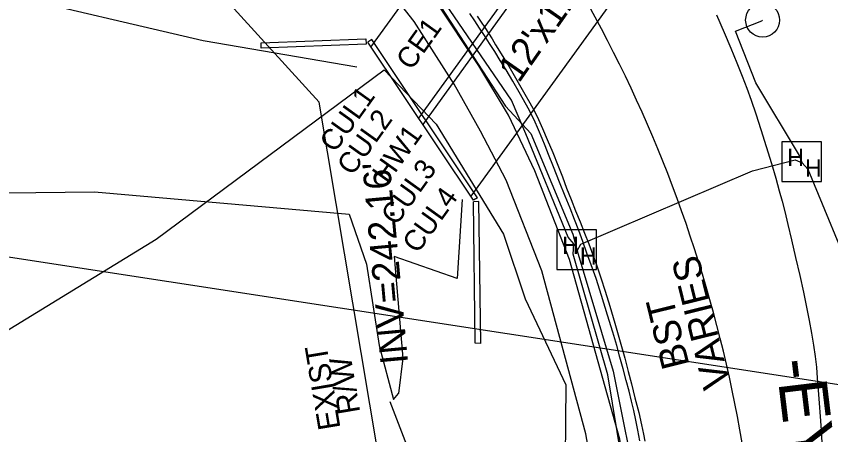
# Model space of a CAD drawing. Extents: x 2100323 to 2109811, y 740376 to 749755.
# Drawn here: x 2106268.4 to 2106386.5, y 744661.3 to 744721.9 of the extents above; entities that cross this region are included whole.
import ezdxf

# ---------------------------------------------------------------- set-up
doc = ezdxf.new("R2010")
doc.units = 0
for name, color, linetype in [('Exist Horizontal Alignment', 7, 'Continuous'), ('Exist Horizontal Alignment Direction Label', 7, 'Continuous'), ('Exist Horizontal Baseline Alignment Station Label', 7, 'Continuous'), ('Exist Hydro Jurisdictional Stream or Body of Water', 7, 'Continuous'), ('Exist Right of Way Line', 7, 'Continuous'), ('Exist Right of Way Line Text', 7, 'Continuous'), ('Exist Roads Curbs', 7, 'Continuous'), ('Exist Roads EOP', 7, 'Continuous'), ('Exist Roads EOP Other', 7, 'Continuous'), ('Exist Roads EOP Text', 7, 'Continuous'), ('Exist Structure Major Box Culvert or Tunnel Topo', 7, 'Continuous'), ('Exist Structure Major Box Culvert or Tunnel Topo Text', 7, 'Continuous'), ('Exist Structure Major Deck Tunnel Box Culvert Text', 7, 'Continuous'), ('Exist Structure Minor Head and End Wall', 7, 'Continuous'), ('Exist Structure Minor Pipes RCP 42 Inch', 7, 'Continuous'), ('Exist Structure Minor Pipes RCP 42 Inch Invert', 7, 'Continuous'), ('Exist Utilities Other Pole CELL', 7, 'Continuous'), ('Exist Utilities Power Hand Hole CELL', 7, 'Continuous'), ('Exist Utilities Power UG Cable SUE LOS B', 7, 'Continuous'), ('Exist Vegetation Woods Line', 7, 'Continuous')]:
    doc.layers.add(name, color=color, linetype=linetype)

msp = doc.modelspace()

# ---------------------------------------------------------------- linework, layer by layer
at = {"layer": 'Exist Horizontal Alignment'}
msp.add_arc((2106176.51, 744626.5), 200, 6.8837, 42.3232, dxfattribs=at)
at = {"layer": 'Exist Horizontal Baseline Alignment Station Label'}
msp.add_line((2106393.36, 744667.66), (2106260.9, 744687.98), dxfattribs=at)
at = {"layer": 'Exist Hydro Jurisdictional Stream or Body of Water'}
for points in [[(2106222.41, 744736.49), (2106243.45, 744736.1), (2106253.29, 744737.17), (2106265.63, 744725.41), (2106295.5, 744718.44), (2106317.79, 744714.62)], [(2106030.1, 744106.77), (2106027.73, 744129.83), (2106036, 744152.88), (2106042.3, 744180.57), (2106060.6, 744208.66), (2106076.18, 744238.92), (2106081.11, 744272.38), (2106091.39, 744311.78), (2106106.89, 744347.11), (2106118.8, 744388.83), (2106127.73, 744420.18), (2106142.46, 744461.1), (2106152.25, 744501.38), (2106165.08, 744534.89), (2106176.36, 744571.43), (2106188.36, 744585.82), (2106200.06, 744603.31), (2106217.97, 744626.57), (2106232.02, 744654.16), (2106243.56, 744681.01), (2106258.45, 744696.26), (2106279.76, 744696.48)], [(2106279.76, 744696.48), (2106316.69, 744693.23), (2106319.19, 744686.01), (2106321, 744674.23), (2106323.08, 744666.41), (2106323.81, 744667.26)], [(2106333.07, 744695.36), (2106332.32, 744683.95), (2106323.18, 744687.11), (2106324.46, 744672.37), (2106323.81, 744667.26)]]:
    msp.add_lwpolyline(points, dxfattribs=at)
at = {"layer": 'Exist Right of Way Line'}
for p in [(2106267.51, 744758.69), (2106331.11, 744597.62)]:
    msp.add_line(p, (2106312.31, 744709.49), dxfattribs=at)
at = {"layer": 'Exist Roads Curbs'}
msp.add_lwpolyline([(2106358.81, 744660.39), (2106358.53, 744661.94), (2106358.23, 744663.39), (2106357.93, 744664.8), (2106357.6, 744666.17), (2106357.25, 744667.59), (2106356.84, 744669.14), (2106356.4, 744670.82), (2106355.93, 744672.51), (2106355.46, 744674.2), (2106354.89, 744676.14), (2106354.15, 744678.61), (2106353.27, 744681.46), (2106352.46, 744683.94), (2106351.76, 744685.92), (2106351.13, 744687.62), (2106350.53, 744689.27), (2106349.95, 744690.87), (2106349.34, 744692.48), (2106348.7, 744694.1), (2106347.99, 744695.87), (2106347.18, 744697.91), (2106346.3, 744700.12), (2106345.59, 744701.9), (2106345.1, 744703.15), (2106344.67, 744704.22), (2106344.14, 744705.48), (2106343.49, 744706.93), (2106342.63, 744708.63), (2106341.53, 744710.58), (2106340.39, 744712.52), (2106339.41, 744714.16), (2106338.57, 744715.54), (2106337.78, 744716.81), (2106337.03, 744718), (2106336.29, 744719.13), (2106335.58, 744720.23), (2106334.88, 744721.29), (2106334.15, 744722.34)], dxfattribs=at)
at = {"layer": 'Exist Roads EOP'}
for points in [[(2106335.21, 744721.97), (2106335.83, 744721.08), (2106336.36, 744720.29), (2106336.87, 744719.49), (2106337.38, 744718.66), (2106337.91, 744717.79), (2106338.49, 744716.86), (2106339.1, 744715.85), (2106339.8, 744714.69), (2106340.58, 744713.37), (2106341.38, 744711.98), (2106342.15, 744710.66), (2106342.88, 744709.38), (2106343.53, 744708.16), (2106344.1, 744706.99), (2106344.68, 744705.69), (2106345.38, 744704.07), (2106346.18, 744702.18), (2106346.92, 744700.35), (2106347.58, 744698.66), (2106348.2, 744697.02), (2106348.84, 744695.38), (2106349.49, 744693.75), (2106350.14, 744692.13), (2106350.8, 744690.52), (2106351.43, 744688.93), (2106352.02, 744687.35), (2106352.58, 744685.76), (2106353.17, 744684.01), (2106353.79, 744682.1), (2106354.47, 744679.94), (2106355.2, 744677.47), (2106355.97, 744674.77), (2106356.63, 744672.4), (2106357.14, 744670.47), (2106357.6, 744668.65), (2106358.11, 744666.63), (2106358.65, 744664.49), (2106359.07, 744662.72), (2106359.35, 744661.38), (2106359.55, 744660.36)], [(2106369.92, 744722.13), (2106371.02, 744719.6), (2106371.99, 744717.29), (2106372.86, 744715.17), (2106373.63, 744713.25), (2106374.31, 744711.53), (2106374.96, 744709.78), (2106375.65, 744707.79), (2106376.38, 744705.54), (2106377.15, 744703.05), (2106377.89, 744700.6), (2106378.52, 744698.46), (2106379.04, 744696.64), (2106379.44, 744695.14), (2106379.83, 744693.62), (2106380.28, 744691.75), (2106380.81, 744689.54), (2106381.4, 744686.97), (2106382, 744684.35), (2106382.53, 744681.95), (2106382.99, 744679.77), (2106383.39, 744677.82), (2106383.73, 744676.02), (2106384.01, 744674.29), (2106384.24, 744672.64), (2106384.41, 744671.06), (2106384.55, 744669.46), (2106384.69, 744667.73), (2106384.83, 744665.88), (2106384.97, 744663.91), (2106385.1, 744661.95), (2106385.23, 744660.12)]]:
    msp.add_lwpolyline(points, dxfattribs=at)
at = {"layer": 'Exist Roads EOP Other'}
for points in [[(2106330.24, 744492.03), (2106335.06, 744504.34), (2106342.08, 744524.2), (2106344.48, 744531.15), (2106348.54, 744545.81), (2106352.55, 744564.34), (2106354.59, 744575.97), (2106355.79, 744591.21), (2106356.27, 744600.53), (2106356.7, 744613.81), (2106356.27, 744625.55), (2106354.75, 744640.02), (2106350.99, 744661.42), (2106344.6, 744685.02), (2106339.41, 744698.2), (2106335.72, 744705.3), (2106331.88, 744712.07), (2106326.1, 744721.19), (2106321.59, 744726.94), (2106304.66, 744746.79), (2106287.44, 744766.01), (2106275.62, 744778.73), (2106271.87, 744782.46), (2106261.47, 744793.79)], [(2106336.55, 744495.96), (2106340.76, 744507.11), (2106346.1, 744522.68), (2106348.3, 744529.7), (2106352.2, 744544.89), (2106356.39, 744563.58), (2106358.5, 744575.53), (2106359.55, 744591), (2106360.03, 744600.37), (2106360.47, 744613.81), (2106360.03, 744625.75), (2106359.27, 744636.52), (2106355.91, 744660.65), (2106348.62, 744686.7), (2106343.61, 744699.53), (2106339.75, 744707.62), (2106335.48, 744714.76), (2106329.31, 744724), (2106324.68, 744729.93), (2106307.68, 744749.78), (2106290.2, 744768.57), (2106278.33, 744781.35), (2106274.57, 744785.09), (2106268.55, 744791.73)]]:
    msp.add_lwpolyline(points, dxfattribs=at)
at = {"layer": 'Exist Structure Major Box Culvert or Tunnel Topo'}
for p, q in [((2106319.81, 744717.46), (2106358.29, 744770.64)), ((2106326.76, 744707.17), (2106365.29, 744760.4)), ((2106327.38, 744706.26), (2106365.92, 744759.59)), ((2106334.38, 744695.84), (2106373, 744749.27))]:
    msp.add_line(p, q, dxfattribs=at)
at = {"layer": 'Exist Structure Minor Head and End Wall'}
for points in [[(2106303.9, 744718.09), (2106319.1, 744718.65), (2106319.13, 744717.9)], [(2106319.13, 744717.9), (2106303.9, 744717.33), (2106303.9, 744718.09)], [(2106335.29, 744695.6), (2106319.93, 744718.57), (2106319.37, 744718.17)], [(2106335.29, 744695.6), (2106334.69, 744695.3), (2106319.37, 744718.17)], [(2106335.74, 744674.5), (2106335.47, 744695.08), (2106334.72, 744695.04)], [(2106335.74, 744674.5), (2106334.96, 744674.56), (2106334.72, 744695.04)]]:
    msp.add_lwpolyline(points, dxfattribs=at)
at = {"layer": 'Exist Structure Minor Pipes RCP 42 Inch'}
msp.add_line((2106468.45, 744289.31), (2106322.62, 744666.04), dxfattribs=at)
at = {"layer": 'Exist Utilities Other Pole CELL'}
msp.add_circle((2106376.62, 744721.38), 2.46, dxfattribs=at)
at = {"layer": 'Exist Utilities Power Hand Hole CELL'}
for p, q in [((2106382.35, 744700.7), (2106382.35, 744700.7)), ((2106349.72, 744687.94), (2106349.72, 744687.94))]:
    msp.add_line(p, q, dxfattribs=at)
for points in [[(2106379.4, 744697.98), (2106385.15, 744697.98), (2106385.15, 744703.73), (2106379.4, 744703.73), (2106379.4, 744697.98)], [(2106346.77, 744685.22), (2106352.52, 744685.22), (2106352.52, 744690.97), (2106346.77, 744690.97), (2106346.77, 744685.22)]]:
    msp.add_lwpolyline(points, dxfattribs=at)
at = {"layer": 'Exist Utilities Power UG Cable SUE LOS B'}
for points in [[(2106278.32, 744784.43), (2106280.19, 744782.15), (2106280.93, 744781.49), (2106286.38, 744775.48), (2106290.02, 744770.68), (2106303.77, 744753.99), (2106320.09, 744735.84), (2106329.33, 744724.3), (2106339.36, 744708.9), (2106343, 744704.96), (2106349.1, 744690.35), (2106349.72, 744687.94)], [(2106348.41, 744689.92), (2106342.29, 744704.88), (2106340.21, 744709.77), (2106329.44, 744725.55), (2106319.72, 744737.44), (2106304.59, 744754.72), (2106290.15, 744771.53), (2106285.44, 744775.13), (2106279.91, 744779.7), (2106267.03, 744782.87)], [(2106382.35, 744700.7), (2106381.98, 744701.77), (2106375.64, 744712.27), (2106372.69, 744719.78), (2106376.5, 744721.25), (2106376.61, 744721.37)], [(2106349.72, 744687.94), (2106350.24, 744688.91), (2106375.17, 744699.54), (2106381.34, 744701.11), (2106382.35, 744700.7)], [(2106382.35, 744700.7), (2106383.2, 744699.78), (2106390.07, 744683.05), (2106395.71, 744669.06), (2106396.08, 744667.89), (2106396.62, 744667.38), (2106399.83, 744658.55), (2106402.71, 744651.55), (2106402.79, 744651.25)], [(2106303.83, 744462.17), (2106305.55, 744462.09), (2106316.67, 744459.52), (2106318.02, 744460.08), (2106319.28, 744462.76), (2106323.15, 744472.04), (2106331.42, 744496.09), (2106335.2, 744508.85), (2106342.43, 744531.24), (2106349.25, 744550.2), (2106354.07, 744575.16), (2106355.52, 744604.65), (2106355.57, 744631.65), (2106359.93, 744637.46), (2106358.22, 744645.34), (2106354.17, 744669.99), (2106349.17, 744687.46), (2106349.25, 744688.94), (2106348.41, 744689.92)], [(2106349.72, 744687.94), (2106354.97, 744670.5), (2106358.65, 744651.94), (2106361.02, 744636.75), (2106355.16, 744635.66), (2106354.21, 744637.76)]]:
    msp.add_lwpolyline(points, dxfattribs=at)
at = {"layer": 'Exist Vegetation Woods Line'}
for points in [[(2106172.53, 744492.5), (2106190.15, 744564.27), (2106206.15, 744606.69), (2106228.47, 744642.78), (2106249.44, 744665.63), (2106288.69, 744689.64), (2106321.76, 744714.19)], [(2106321.76, 744714.19), (2106329.3, 744706.28), (2106339.03, 744690.34), (2106342.19, 744681), (2106348.07, 744668.5), (2106347.93, 744652.47), (2106336.65, 744653.92), (2106306.12, 744655.38), (2106292.14, 744655.29), (2106274.56, 744648.26), (2106251.02, 744640.72), (2106231.57, 744619), (2106218.48, 744598.33), (2106192.21, 744490)]]:
    msp.add_lwpolyline(points, dxfattribs=at)

# ---------------------------------------------------------------- texts
at = {"layer": 'Exist Horizontal Alignment Direction Label'}
msp.add_text('-EY8_RPD-', height=7, rotation=276.8837, dxfattribs=at).set_placement((2106378.51, 744672.04))
at = {"layer": 'Exist Right of Way Line Text'}
for s, p in [('EXIST', (2106315.42, 744662.26)), ('R/W', (2106318.28, 744664.56))]:
    msp.add_text(s, height=3.2, rotation=99.5389, dxfattribs=at).set_placement(p)
at = {"layer": 'Exist Roads EOP Text'}
for s, p in [('VARIES', (2106371.98, 744668.49)), ('BST', (2106366.04, 744671.38))]:
    msp.add_text(s, height=4, rotation=103.8721, dxfattribs=at).set_placement(p)
at = {"layer": 'Exist Structure Major Box Culvert or Tunnel Topo Text'}
msp.add_text("12'x12' RCBC", height=4, rotation=55.0262, dxfattribs=at).set_placement((2106341.27, 744712.12))
at = {"layer": 'Exist Structure Major Deck Tunnel Box Culvert Text'}
for s, p in [('CE1', (2106325.69, 744713.96)), ('CUL1', (2106314.59, 744702.03)), ('CUL2', (2106317.12, 744698.69)), ('HW1', (2106322.22, 744697.55)), ('CUL3', (2106323.5, 744691.46)), ('CUL4', (2106326.6, 744687.41))]:
    msp.add_text(s, height=3, rotation=54.4132, dxfattribs=at).set_placement(p)
at = {"layer": 'Exist Structure Minor Pipes RCP 42 Inch Invert'}
msp.add_text("INV=242.16'", height=4, rotation=95.2266, dxfattribs=at).set_placement((2106325.22, 744671.68))
at = {"layer": 'Exist Utilities Power Hand Hole CELL'}
for p in [(2106380.19, 744700.23), (2106382.76, 744698.71), (2106347.56, 744687.47), (2106350.13, 744685.95)]:
    msp.add_text('H', height=2.5, dxfattribs=at).set_placement(p)

doc.saveas('drawing.dxf')
